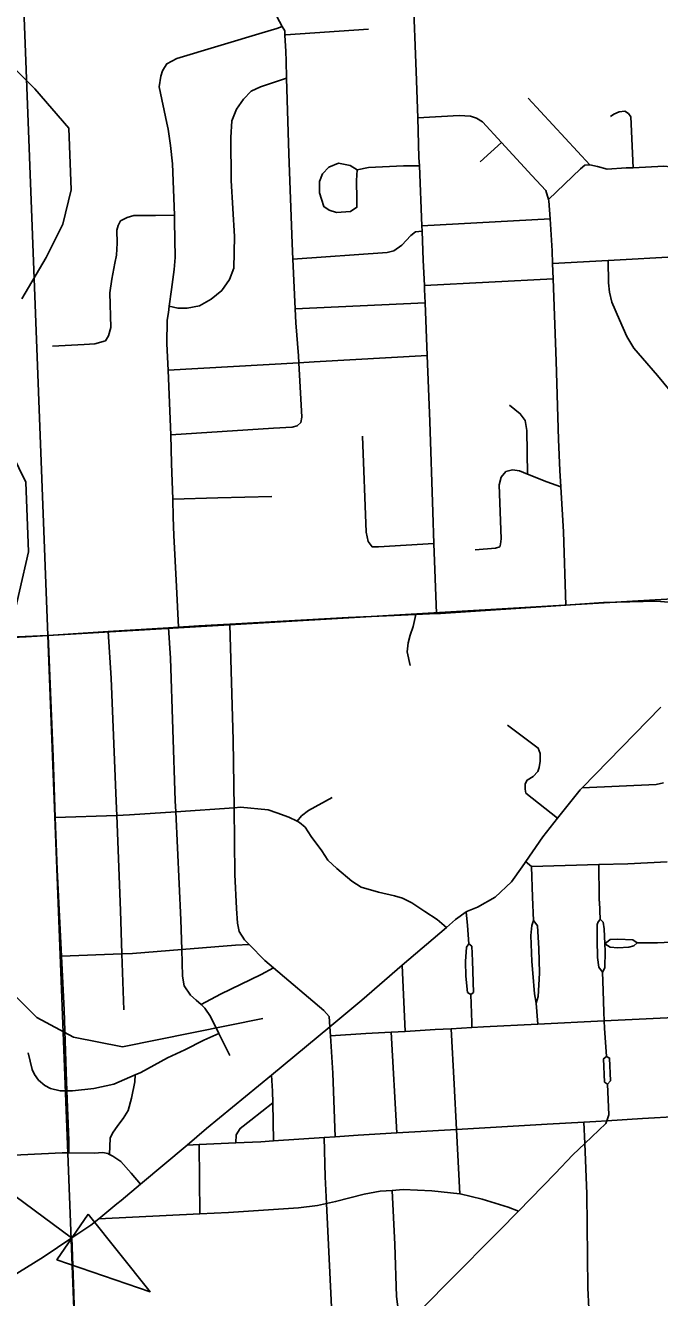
# Model space of a CAD drawing. Extents: x 128.7 to 185.5, y -21.4 to 12.6.
# Drawn here: x 169.207 to 169.823, y -8.12 to -6.884 of the extents above; entities that cross this region are included whole.
import ezdxf

# ---------------------------------------------------------------- set-up
doc = ezdxf.new("R2010")
doc.units = 0
for name, color, linetype in [('tdCoCityStreetMajor', 7, 'Continuous'), ('tdCoCityStreetMinor', 7, 'Continuous'), ('tdCoHydroRiver', 7, 'Continuous'), ('tdCoInstTxt', 7, 'Continuous'), ('tdCoSectLine', 7, 'Continuous'), ('tdCoTwpBndryShd', 7, 'Continuous')]:
    doc.layers.add(name, color=color, linetype=linetype)

msp = doc.modelspace()

# ---------------------------------------------------------------- linework, layer by layer
at = {"layer": 'tdCoCityStreetMajor'}
for points in [[(169.6058, -7.4553), (169.6033, -7.3873), (169.6022, -7.3568), (169.5993, -7.2687), (169.5968, -7.2043), (169.5949, -7.1533), (169.5944, -7.1403), (169.5942, -7.1365), (169.5931, -7.1117), (169.5919, -7.0836), (169.5917, -7.0783), (169.5893, -7.0199), (169.5889, -7.012), (169.5877, -6.9733), (169.5862, -6.9284), (169.5831, -6.8529)], [(169.6058, -7.4553), (169.6098, -7.4551), (169.7317, -7.447), (169.7683, -7.4445), (169.8066, -7.4436), (169.8196, -7.4433), (169.8539, -7.4462), (169.8875, -7.4517), (169.9023, -7.4556), (169.9157, -7.4586)], [(168.3119, -7.517), (168.3622, -7.5148), (168.5817, -7.5059), (168.7035, -7.4998), (168.7291, -7.4987), (168.8912, -7.4921), (168.9774, -7.4885), (169.0658, -7.4847), (169.2073, -7.4778), (169.2287, -7.4765), (169.2869, -7.4728), (169.3455, -7.4691), (169.3554, -7.4684), (169.375, -7.4672), (169.4052, -7.4656), (169.52, -7.4593), (169.5648, -7.4572), (169.6058, -7.4553)], [(169.2517, -8.0622), (169.2702, -8.0498), (169.2777, -8.0437), (169.2953, -8.0293), (169.2995, -8.0259), (169.3184, -8.01), (169.3636, -7.972), (169.3826, -7.9561), (169.4456, -7.904), (169.5022, -7.8571), (169.5333, -7.8313), (169.5727, -7.7973), (169.6156, -7.7604), (169.6243, -7.7529), (169.6349, -7.7452), (169.6359, -7.7445), (169.6458, -7.7406), (169.6628, -7.7309), (169.6788, -7.7161), (169.689, -7.7015), (169.7091, -7.6725), (169.7236, -7.6542), (169.7454, -7.6266), (169.7474, -7.6246), (169.824, -7.5463)], [(169.1425, -8.1314), (169.2236, -8.0811), (169.2517, -8.0622)], [(169.2907, -9.1506), (169.29, -9.1274), (169.2861, -9.0167), (169.2853, -8.9921), (169.2829, -8.9141), (169.2814, -8.8291), (169.2809, -8.8009), (169.2774, -8.6993), (169.2765, -8.6734), (169.2751, -8.6478), (169.2696, -8.5447), (169.2677, -8.4837), (169.2659, -8.4225), (169.2651, -8.3992), (169.2637, -8.3599), (169.2602, -8.264), (169.2589, -8.2349), (169.254, -8.1286), (169.2536, -8.1165), (169.2517, -8.0622)]]:
    msp.add_lwpolyline(points, dxfattribs=at)
at = {"layer": 'tdCoCityStreetMinor'}
for p, q in [((169.7549, -7.019), (169.695, -6.9543)), ((169.6484, -7.0162), (169.669, -6.9973)), ((169.5917, -7.0783), (169.7163, -7.0717)), ((169.4686, -7.159), (169.4663, -7.1107)), ((169.7192, -7.1298), (169.7186, -7.1151)), ((169.5942, -7.1365), (169.7192, -7.1298)), ((169.4686, -7.159), (169.5949, -7.1533)), ((169.3451, -7.2186), (169.4721, -7.2114)), ((169.2355, -7.6536), (169.2953, -7.6516)), ((169.3525, -7.6481), (169.4093, -7.6442)), ((169.6983, -7.7013), (169.6925, -7.6964)), ((169.2415, -7.7885), (169.3003, -7.7862)), ((169.3022, -7.8405), (169.3003, -7.7862)), ((169.5756, -7.8615), (169.5727, -7.7973)), ((169.7044, -7.8545), (169.7028, -7.8342)), ((169.7044, -7.8545), (169.7688, -7.8513)), ((169.7688, -7.8513), (169.837, -7.8479)), ((169.4051, -7.8849), (169.3944, -7.8635)), ((169.5618, -7.8623), (169.5756, -7.8615)), ((169.5675, -7.9603), (169.5618, -7.8623)), ((169.6203, -7.8589), (169.6402, -7.8577)), ((169.4475, -7.968), (169.4469, -7.931)), ((169.75, -7.9706), (169.7491, -7.9498)), ((169.4475, -7.968), (169.4967, -7.9647)), ((169.4967, -7.9647), (169.5074, -7.9639)), ((169.3636, -7.972), (169.3754, -7.9715)), ((169.3754, -7.9715), (169.4109, -7.9699)), ((169.3761, -8.039), (169.3754, -7.9715)), ((169.2777, -8.0437), (169.3761, -8.039))]:
    msp.add_line(p, q, dxfattribs=at)
for points in [[(169.4561, -6.8845), (169.4483, -6.8699), (169.4301, -6.8396), (169.4279, -6.8333)], [(169.3513, -7.068), (169.3495, -7.0181), (169.3476, -7.0003), (169.3451, -6.9845), (169.3438, -6.9785), (169.3365, -6.9433), (169.338, -6.9327), (169.3397, -6.9276), (169.3415, -6.9245), (169.3439, -6.9207), (169.3535, -6.9155), (169.4366, -6.8908), (169.4509, -6.8866), (169.4561, -6.8845)], [(169.4586, -6.8929), (169.4584, -6.8889), (169.4561, -6.8845)], [(169.4586, -6.8929), (169.4591, -6.8928), (169.5399, -6.8871)], [(169.4603, -6.9349), (169.4597, -6.9178), (169.4594, -6.9087), (169.4586, -6.8929)], [(169.3463, -7.1563), (169.3547, -7.1584), (169.3636, -7.1584), (169.3755, -7.156), (169.387, -7.1496), (169.3974, -7.1412), (169.4048, -7.1306), (169.409, -7.1195), (169.4097, -7.0887), (169.4063, -7.0342), (169.406, -6.9925), (169.407, -6.9762), (169.4117, -6.9649), (169.4184, -6.9552), (169.4258, -6.9473), (169.4349, -6.9432), (169.4603, -6.9349)], [(169.4663, -7.1107), (169.4656, -7.0956), (169.4626, -7.0085), (169.4603, -6.9349)], [(169.669, -6.9973), (169.6506, -6.9772), (169.6447, -6.9738), (169.639, -6.9716), (169.6281, -6.9711), (169.5877, -6.9733)], [(169.7971, -7.0218), (169.7946, -6.9725), (169.7924, -6.9691), (169.7889, -6.9669), (169.7835, -6.9674), (169.7783, -6.9698), (169.7751, -6.9721)], [(169.7148, -7.0526), (169.712, -7.0441), (169.6984, -7.0293), (169.669, -6.9973)], [(169.5288, -7.024), (169.5283, -7.0342), (169.5286, -7.0526), (169.5286, -7.0603), (169.5224, -7.0645), (169.5086, -7.0655), (169.5017, -7.063), (169.4965, -7.0596), (169.4941, -7.0524), (169.4923, -7.0462), (169.4923, -7.0354), (169.4953, -7.0277), (169.5012, -7.0213), (169.5106, -7.0174), (169.5219, -7.0198), (169.5288, -7.024)], [(169.5288, -7.024), (169.5399, -7.0216), (169.574, -7.0201), (169.5893, -7.0199)], [(169.7148, -7.0526), (169.7458, -7.0229), (169.7502, -7.0194), (169.7544, -7.0189), (169.7549, -7.019)], [(169.7549, -7.019), (169.7623, -7.0206), (169.7717, -7.0231), (169.7902, -7.0221), (169.7971, -7.0218)], [(169.84, -7.0422), (169.8397, -7.0317), (169.8365, -7.0233), (169.8336, -7.0209), (169.8269, -7.0204), (169.7971, -7.0218)], [(169.7163, -7.0717), (169.7152, -7.0539), (169.7148, -7.0526)], [(169.2327, -7.1952), (169.2637, -7.1937), (169.2741, -7.193), (169.2842, -7.19), (169.2872, -7.1853), (169.2894, -7.1772), (169.2886, -7.1436), (169.2904, -7.1301), (169.2933, -7.1148), (169.2951, -7.1069), (169.2958, -7.0953), (169.2953, -7.0827), (169.2965, -7.078), (169.299, -7.0736), (169.3054, -7.0702), (169.3118, -7.0682), (169.3228, -7.0682), (169.333, -7.0682), (169.3513, -7.068)], [(169.3463, -7.1563), (169.3486, -7.1404), (169.351, -7.1209), (169.352, -7.1091), (169.3515, -7.0738), (169.3513, -7.068)], [(169.7186, -7.1151), (169.7182, -7.1025), (169.7163, -7.0717)], [(169.4663, -7.1107), (169.5579, -7.1042), (169.5646, -7.1027), (169.5722, -7.0973), (169.5811, -7.0877), (169.5856, -7.0842), (169.5919, -7.0836)], [(169.7186, -7.1151), (169.7728, -7.1121), (169.8424, -7.1082)], [(169.8473, -7.2549), (169.8408, -7.2481), (169.8208, -7.2237), (169.806, -7.2069), (169.7976, -7.1973), (169.791, -7.1859), (169.7838, -7.1697), (169.7762, -7.1524), (169.774, -7.143), (169.773, -7.1339), (169.7728, -7.1121)], [(169.7267, -7.3321), (169.7258, -7.3163), (169.7243, -7.286), (169.7223, -7.21), (169.7192, -7.1298)], [(169.3451, -7.2186), (169.3439, -7.1932), (169.3441, -7.1702), (169.3454, -7.1626), (169.3463, -7.1563)], [(169.4721, -7.2114), (169.4721, -7.2114), (169.4717, -7.2048), (169.4693, -7.1725), (169.4686, -7.159)], [(169.4721, -7.2114), (169.4871, -7.2105), (169.5968, -7.2043)], [(169.3478, -7.2814), (169.3473, -7.2664), (169.3451, -7.2186)], [(169.3478, -7.2814), (169.4476, -7.2751), (169.4656, -7.2741), (169.4704, -7.2729), (169.4705, -7.2729), (169.4742, -7.2695), (169.4752, -7.2645), (169.4721, -7.2114)], [(169.6943, -7.3197), (169.6943, -7.3197), (169.6937, -7.2774), (169.692, -7.2675), (169.6873, -7.2611), (169.677, -7.2527)], [(169.3497, -7.3441), (169.3486, -7.3095), (169.3478, -7.2814)], [(169.6033, -7.3873), (169.5497, -7.3903), (169.5433, -7.3903), (169.5394, -7.3851), (169.5376, -7.3763), (169.5339, -7.2828)], [(169.6434, -7.3933), (169.6634, -7.3918), (169.6673, -7.3903), (169.6681, -7.3879), (169.6688, -7.3827), (169.6669, -7.3301), (169.6688, -7.3227), (169.6733, -7.3171), (169.6797, -7.3156), (169.6866, -7.3166), (169.6943, -7.3197)], [(169.6943, -7.3197), (169.713, -7.3272), (169.7267, -7.3321)], [(169.7317, -7.447), (169.7292, -7.376), (169.7267, -7.3321)], [(169.3497, -7.3441), (169.3935, -7.3428), (169.446, -7.3414)], [(169.3554, -7.4684), (169.3534, -7.429), (169.3508, -7.3793), (169.3502, -7.3617), (169.3497, -7.3441)], [(169.5802, -7.5057), (169.5775, -7.4926), (169.5784, -7.4837), (169.5803, -7.4762), (169.5831, -7.468), (169.5857, -7.4562)], [(169.3525, -7.6481), (169.352, -7.6373), (169.3476, -7.4987), (169.3455, -7.4691)], [(169.4093, -7.6442), (169.4085, -7.5784), (169.4052, -7.4658)], [(169.2355, -7.6536), (169.2334, -7.5947), (169.2287, -7.4765)], [(169.2953, -7.6516), (169.2948, -7.6378), (169.2897, -7.5182), (169.2869, -7.4728)], [(169.7236, -7.6542), (169.6928, -7.6299), (169.692, -7.6261), (169.6922, -7.6209), (169.6941, -7.6172), (169.6997, -7.6138), (169.7044, -7.6088), (169.7058, -7.605), (169.7066, -7.5987), (169.7065, -7.5914), (169.7048, -7.5861), (169.6969, -7.5803), (169.6749, -7.5639)], [(169.7474, -7.6246), (169.8193, -7.6216), (169.8266, -7.6198)], [(169.4704, -7.6571), (169.4746, -7.6521), (169.4815, -7.6467), (169.5044, -7.6341)], [(169.2415, -7.7885), (169.2374, -7.7044), (169.2355, -7.6536)], [(169.2953, -7.6516), (169.3077, -7.6511), (169.3525, -7.6481)], [(169.3003, -7.7862), (169.2988, -7.7439), (169.2953, -7.6516)], [(169.3584, -7.7819), (169.3575, -7.753), (169.3525, -7.6481)], [(169.4093, -7.6442), (169.4154, -7.6437), (169.4425, -7.646), (169.4509, -7.6489), (169.4623, -7.6531), (169.4704, -7.6571)], [(169.424, -7.7772), (169.4194, -7.7725), (169.4142, -7.7643), (169.4125, -7.7564), (169.4115, -7.7421), (169.41, -7.7089), (169.4093, -7.6442)], [(169.4704, -7.6571), (169.4729, -7.6583), (169.4783, -7.663), (169.4842, -7.6719), (169.4946, -7.6859), (169.5003, -7.695), (169.5091, -7.7032), (169.5237, -7.7155), (169.5326, -7.7214), (169.5496, -7.7261), (169.5651, -7.7296), (169.573, -7.732), (169.5821, -7.7367), (169.5945, -7.7449), (169.6065, -7.7527), (169.6156, -7.7604)], [(169.6983, -7.7013), (169.6983, -7.7013), (169.7638, -7.6993)], [(169.7003, -7.7536), (169.6991, -7.7311), (169.6983, -7.7013)], [(169.7638, -7.6993), (169.7917, -7.6985), (169.83, -7.6966)], [(169.7696, -7.7765), (169.7689, -7.7619), (169.7677, -7.7555), (169.7654, -7.7528), (169.765, -7.7526), (169.7642, -7.7354), (169.7641, -7.7347), (169.764, -7.7311), (169.7638, -7.6993)], [(169.6372, -7.7765), (169.636, -7.7587), (169.6349, -7.7452)], [(169.7003, -7.7536), (169.6986, -7.7585), (169.6976, -7.7684), (169.6986, -7.7935), (169.6996, -7.805), (169.7013, -7.8251), (169.7028, -7.8342)], [(169.7028, -7.8342), (169.7048, -7.8275), (169.706, -7.805), (169.706, -7.8046), (169.7053, -7.7809), (169.704, -7.759), (169.7015, -7.7553), (169.7003, -7.7536)], [(169.7649, -7.7527), (169.763, -7.755), (169.762, -7.7575), (169.762, -7.7726), (169.7625, -7.7898), (169.7637, -7.7992), (169.7672, -7.8039)], [(169.3584, -7.7819), (169.4107, -7.7777), (169.424, -7.7772)], [(169.424, -7.7772), (169.4391, -7.7927), (169.4476, -7.7999)], [(169.6372, -7.7765), (169.6352, -7.7795), (169.634, -7.7935), (169.6343, -7.8078), (169.6362, -7.8236), (169.6392, -7.8258)], [(169.6392, -7.8258), (169.6419, -7.8236), (169.6409, -7.7928), (169.6404, -7.7787), (169.6372, -7.7765)], [(169.7672, -7.8039), (169.7696, -7.7997), (169.7699, -7.7834), (169.7696, -7.7765)], [(169.801, -7.7755), (169.7968, -7.7726), (169.7822, -7.7718), (169.7746, -7.7723), (169.7696, -7.7765)], [(169.7696, -7.7765), (169.7748, -7.7797), (169.782, -7.7802), (169.7928, -7.7797), (169.7975, -7.7785), (169.801, -7.7755)], [(169.801, -7.7755), (169.8207, -7.7755), (169.8336, -7.7748)], [(169.2467, -7.9194), (169.246, -7.9007), (169.244, -7.8408), (169.2415, -7.7885)], [(169.3003, -7.7862), (169.3104, -7.7858), (169.3584, -7.7819)], [(169.3772, -7.8355), (169.3725, -7.8312), (169.3668, -7.8262), (169.3609, -7.8174), (169.3592, -7.8077), (169.3584, -7.7819)], [(169.3772, -7.8355), (169.3962, -7.8252), (169.4356, -7.8063), (169.4476, -7.7999)], [(169.4476, -7.7999), (169.4966, -7.8413), (169.5015, -7.847), (169.5022, -7.8571), (169.5028, -7.8657)], [(169.7688, -7.8513), (169.7684, -7.8428), (169.7677, -7.8218), (169.7672, -7.8039)], [(169.6402, -7.8577), (169.6402, -7.8529), (169.6392, -7.8258)], [(169.3944, -7.8635), (169.3863, -7.8472), (169.3809, -7.8388), (169.3772, -7.8355)], [(169.771, -7.886), (169.7691, -7.8585), (169.7688, -7.8513)], [(169.3132, -7.9037), (169.3185, -7.9014), (169.3446, -7.8874), (169.3614, -7.8795), (169.3799, -7.8701), (169.3944, -7.8635), (169.3944, -7.8635)], [(169.5028, -7.8657), (169.5373, -7.8637), (169.5618, -7.8623)], [(169.5074, -7.9639), (169.5052, -7.9022), (169.5032, -7.8709), (169.5028, -7.8657)], [(169.5756, -7.8615), (169.6047, -7.8598), (169.6203, -7.8589)], [(169.6255, -7.9569), (169.6232, -7.9127), (169.6203, -7.8589)], [(169.6402, -7.8577), (169.6515, -7.8571), (169.7044, -7.8545)], [(169.2093, -7.8824), (169.2132, -7.8987), (169.2154, -7.9034), (169.2191, -7.9088), (169.2253, -7.914), (169.231, -7.917), (169.2403, -7.9194), (169.2467, -7.9194)], [(169.771, -7.886), (169.7683, -7.8881), (169.7691, -7.9108), (169.7722, -7.9127)], [(169.7722, -7.9127), (169.7749, -7.9096), (169.7741, -7.8875), (169.771, -7.886)], [(169.2467, -7.9194), (169.2524, -7.9194), (169.2729, -7.9172), (169.2924, -7.9128), (169.3132, -7.9037)], [(169.2882, -7.9811), (169.2889, -7.9653), (169.2911, -7.9604), (169.2963, -7.953), (169.3015, -7.9463), (169.3062, -7.9384), (169.3096, -7.9263), (169.3128, -7.9106), (169.3132, -7.9037)], [(169.4469, -7.931), (169.4467, -7.9198), (169.4456, -7.904)], [(169.7713, -7.9485), (169.7733, -7.9426), (169.7722, -7.9127)], [(169.2486, -7.9797), (169.2486, -7.9676), (169.2467, -7.9194)], [(169.4109, -7.9699), (169.4114, -7.9622), (169.4153, -7.9558), (169.4254, -7.9479), (169.4469, -7.931)], [(169.6255, -7.9569), (169.7135, -7.9517), (169.7491, -7.9498)], [(169.7491, -7.9498), (169.7606, -7.9492), (169.7713, -7.9485)], [(169.75, -7.9706), (169.7704, -7.9511), (169.7713, -7.9485)], [(169.7713, -7.9485), (169.806, -7.9462), (169.8407, -7.9443)], [(169.499, -8.0289), (169.4977, -8.0031), (169.4967, -7.9647)], [(169.5074, -7.9639), (169.5298, -7.9624), (169.5675, -7.9603)], [(169.5675, -7.9603), (169.585, -7.9593), (169.6255, -7.9569)], [(169.6287, -8.0194), (169.6255, -7.957), (169.6255, -7.9569)], [(169.4109, -7.9699), (169.4353, -7.9688), (169.4475, -7.968)], [(169.6857, -8.0362), (169.7211, -7.9996), (169.7384, -7.9817), (169.75, -7.9706)], [(169.7539, -8.1311), (169.7529, -8.1107), (169.752, -8.0195), (169.75, -7.9706)], [(169.1515, -7.9839), (169.1821, -7.9826), (169.2423, -7.9796), (169.2486, -7.9797)], [(169.2486, -7.9797), (169.2734, -7.9799), (169.2818, -7.9794), (169.2867, -7.9804), (169.2882, -7.9811)], [(169.3184, -8.01), (169.3091, -7.9993), (169.2993, -7.988), (169.2914, -7.9828), (169.2882, -7.9811)], [(169.499, -8.0289), (169.5078, -8.027), (169.5357, -8.0199), (169.5512, -8.0169), (169.563, -8.0161)], [(169.563, -8.0161), (169.5734, -8.0154), (169.6013, -8.0167), (169.6287, -8.0194)], [(169.5734, -8.1499), (169.57, -8.1417), (169.567, -8.1193), (169.5655, -8.0687), (169.563, -8.0161)], [(169.6287, -8.0194), (169.6289, -8.0194), (169.6503, -8.0246), (169.6757, -8.0325), (169.6857, -8.0362)], [(169.3761, -8.039), (169.4037, -8.0376), (169.4718, -8.0332), (169.4903, -8.0307), (169.499, -8.0289)], [(169.508, -8.2173), (169.5036, -8.1229), (169.499, -8.0289)], [(169.5734, -8.1499), (169.5754, -8.1479), (169.6171, -8.1052), (169.6669, -8.0556), (169.6857, -8.0362)]]:
    msp.add_lwpolyline(points, dxfattribs=at)
at = {"layer": 'tdCoHydroRiver'}
for points in [[(169.2031, -7.1493), (169.2268, -7.109), (169.2429, -7.0768), (169.2511, -7.0433), (169.2487, -6.9834), (169.2157, -6.9452), (169.1943, -6.9239)], [(169.192, -7.4718), (169.2095, -7.3954), (169.2069, -7.3276), (169.1932, -7.2997)], [(169.4371, -7.849), (169.3008, -7.8764), (169.2531, -7.8672), (169.2177, -7.8481), (169.1979, -7.8283)]]:
    msp.add_lwpolyline(points, dxfattribs=at)
at = {"layer": 'tdCoInstTxt'}
msp.add_line((169.2513, -8.0622), (168.2924, -7.3556), dxfattribs=at)
msp.add_line((169.2513, -8.0622), (168.2924, -7.3556), dxfattribs=at)
msp.add_lwpolyline([(169.2676, -8.0392), (169.3276, -8.1146), (169.2371, -8.0836)], close=True, dxfattribs=at)
msp.add_lwpolyline([(169.2676, -8.0392), (169.3276, -8.1146), (169.2371, -8.0836)], close=True, dxfattribs=at)
at = {"layer": 'tdCoSectLine'}
for points in [[(169.1894, -6.4609), (169.2283, -7.4765)], [(169.2283, -7.4765), (170.2433, -7.417)], [(168.2301, -7.5206), (169.2283, -7.4765)], [(169.2283, -7.4765), (169.2673, -8.4837)]]:
    msp.add_lwpolyline(points, dxfattribs=at)
at = {"layer": 'tdCoTwpBndryShd'}
msp.add_lwpolyline([(164.2242, -7.6615), (165.2237, -7.6293), (166.2269, -7.5924), (167.2263, -7.5566), (168.2301, -7.5206), (169.2283, -7.4765), (170.2433, -7.417), (171.1463, -7.3934)], dxfattribs=at)

doc.saveas('drawing.dxf')
